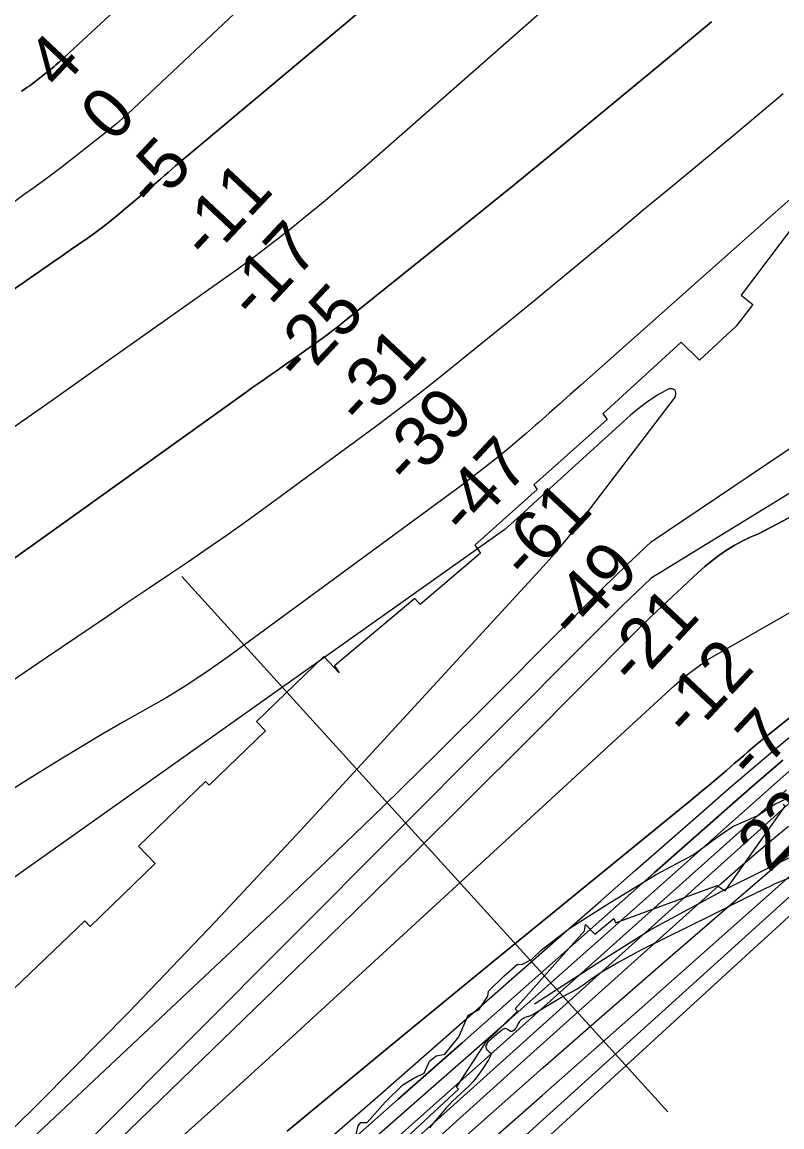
# Model space of a CAD drawing. Extents: x 3177385 to 3215275, y 903885 to 929304.
# Drawn here: x 3205666 to 3206676, y 918306 to 919773 of the extents above; entities that cross this region are included whole.
import ezdxf

# ---------------------------------------------------------------- set-up
doc = ezdxf.new("R2010")
doc.units = 0
for name, color, linetype in [('V-RIVR-EDGE', 7, 'Continuous'), ('V-RIVR-RANG', 7, 'Continuous'), ('V-RRAP-FSHR', 7, 'Continuous'), ('V-RRAP-RVMT', 7, 'Continuous'), ('V-SITE-VEGE', 7, 'Continuous'), ('V-TOPO-DPTH', 7, 'Continuous'), ('V-TOPO-MAJR', 7, 'Continuous'), ('V-TOPO-MINR', 7, 'Continuous'), ('V-TOPO-WATR', 7, 'Continuous')]:
    doc.layers.add(name, color=color, linetype=linetype)

msp = doc.modelspace()

# ---------------------------------------------------------------- linework, layer by layer
at = {"layer": 'V-RIVR-EDGE'}
msp.add_lwpolyline([(3206110, 918294.7), (3206113.1, 918307.7), (3206116.6, 918312), (3206124.8, 918312), (3206148.8, 918339.4), (3206172.4, 918362.3), (3206186.7, 918371), (3206200.6, 918377.9), (3206207.6, 918393.5), (3206216.4, 918400.9), (3206228.1, 918403.1), (3206246.4, 918426), (3206259.1, 918454.7), (3206273, 918461.6), (3206285.2, 918479.9), (3206286.1, 918486.4), (3206306.2, 918506.3), (3206324.5, 918522.4), (3206330.5, 918521.9), (3206343.2, 918528.8), (3206356.2, 918541), (3206371.5, 918553.1), (3206394.1, 918570.4), (3206447.7, 918604.2), (3206508.6, 918641.4), (3206557.8, 918667.4), (3206596.1, 918695.6), (3206611.4, 918705.5), (3206642.7, 918719.3), (3206666.6, 918734.9), (3206699.3, 918750.5)], dxfattribs=at)
at = {"layer": 'V-RIVR-RANG'}
msp.add_line((3206524.1, 918326.3), (3205878.7, 919036.9), dxfattribs=at)
at = {"layer": 'V-RRAP-FSHR'}
msp.add_lwpolyline([(3206347, 918469.9), (3206430.1, 918523.1), (3206500.6, 918567.8), (3206600.9, 918621.8), (3206693.8, 918668), (3206777.5, 918725.1), (3206856.2, 918773.5), (3206929.4, 918830.5), (3206993.7, 918894.4), (3207060.2, 918954.7), (3207138.9, 918993.6), (3207259.6, 919048.9), (3207371.8, 919113.3), (3207465.4, 919153.6), (3207522, 919199), (3207554, 919247.7), (3207587.6, 919308.2), (3207633.4, 919392.4), (3207641.6, 919405.9)], dxfattribs=at)
at = {"layer": 'V-RRAP-RVMT'}
for points in [[(3206691.2, 919502.6), (3206621.8, 919410.6), (3206637.2, 919398.2), (3206615.2, 919369.5), (3206566.1, 919324.1), (3206541.8, 919348.3), (3206438, 919253.2), (3206443.6, 919245.7), (3206346.4, 919158.8), (3206350.5, 919152.8), (3206267.8, 919078.5), (3206275.6, 919068.3), (3206195.4, 919000.1), (3206188.1, 919007.9), (3206081.3, 918918.3), (3206087.8, 918909.4), (3206067.1, 918930.8)], [(3206067.1, 918930.8), (3205978, 918844.7), (3205989.9, 918832.2), (3205915.1, 918759.9), (3205910, 918765), (3205820.9, 918679), (3205843.2, 918656), (3205756.8, 918572.6), (3205749.6, 918580), (3205655.8, 918489.9)], [(3206144.4, 918261.9), (3206246.2, 918356.3), (3206243.5, 918359.2), (3206283, 918419.3), (3206324.4, 918459.9), (3206321.3, 918463), (3206413.5, 918566.5), (3206414.9, 918575.1), (3206427.3, 918562.1), (3206452.5, 918583.1), (3206454.8, 918577.4), (3206589.7, 918626.9), (3206600.6, 918619.8), (3206680.3, 918732.3), (3206677.5, 918734.2)]]:
    msp.add_lwpolyline(points, dxfattribs=at)
at = {"layer": 'V-SITE-VEGE'}
for p, q in [((3206666.6, 918628.9), (3206660.5, 918626.1)), ((3206685.4, 918636.7), (3206666.6, 918628.9)), ((3206637.6, 918615), (3206630.8, 918611.6)), ((3206651.4, 918621.7), (3206637.6, 918615)), ((3206660.5, 918626.1), (3206651.4, 918621.7)), ((3206623.9, 918608.2), (3206582.5, 918587.5)), ((3206630.8, 918611.6), (3206623.9, 918608.2)), ((3206582.5, 918587.5), (3206490.3, 918541.8)), ((3206490.3, 918541.8), (3206482.5, 918537.8)), ((3206459.3, 918525.1), (3206449.2, 918519.3)), ((3206474.7, 918533.7), (3206459.3, 918525.1)), ((3206482.5, 918537.8), (3206474.7, 918533.7)), ((3206435.7, 918511.3), (3206430.4, 918507.8)), ((3206449.2, 918519.3), (3206435.7, 918511.3)), ((3206414.8, 918496.7), (3206407.7, 918491.9)), ((3206425.1, 918504.2), (3206414.8, 918496.7)), ((3206430.4, 918507.8), (3206425.1, 918504.2)), ((3206403.6, 918489.3), (3206385.4, 918479.5)), ((3206407.7, 918491.9), (3206403.6, 918489.3)), ((3206377.6, 918475), (3206354.4, 918460.9)), ((3206385.4, 918479.5), (3206377.6, 918475)), ((3206341.8, 918453.9), (3206334.9, 918451.4)), ((3206344, 918454.9), (3206341.8, 918453.9)), ((3206354.4, 918460.9), (3206344, 918454.9)), ((3206307.6, 918436.8), (3206306.3, 918436.3)), ((3206308.4, 918436.9), (3206307.6, 918436.8)), ((3206309.7, 918436.5), (3206308.4, 918436.9)), ((3206322.6, 918438.1), (3206321.6, 918436.7)), ((3206325.6, 918443.5), (3206322.6, 918438.1)), ((3206327.2, 918446.1), (3206325.6, 918443.5)), ((3206328.1, 918447.2), (3206327.2, 918446.1)), ((3206329.2, 918448.3), (3206328.1, 918447.2)), ((3206330.6, 918449.3), (3206329.2, 918448.3)), ((3206332.7, 918450.4), (3206330.6, 918449.3)), ((3206334.9, 918451.4), (3206332.7, 918450.4)), ((3206289.9, 918423.4), (3206285.9, 918419.6)), ((3206296, 918428.6), (3206289.9, 918423.4)), ((3206305, 918435.5), (3206296, 918428.6)), ((3206306.3, 918436.3), (3206305, 918435.5)), ((3206312, 918435.2), (3206309.7, 918436.5)), ((3206313.7, 918434.1), (3206312, 918435.2)), ((3206315.4, 918433.1), (3206313.7, 918434.1)), ((3206316.1, 918433), (3206315.4, 918433.1)), ((3206317.2, 918433), (3206316.1, 918433)), ((3206318.3, 918433.5), (3206317.2, 918433)), ((3206320.1, 918435), (3206318.3, 918433.5)), ((3206321.6, 918436.7), (3206320.1, 918435)), ((3206282.8, 918414.7), (3206282.5, 918413.6)), ((3206282.5, 918413.6), (3206282.5, 918412.5)), ((3206282.5, 918412.5), (3206282.9, 918410.5)), ((3206284.1, 918417.3), (3206282.8, 918414.7)), ((3206282.9, 918410.5), (3206283.2, 918409.9)), ((3206283.2, 918409.9), (3206283.5, 918409.3)), ((3206283.5, 918409.3), (3206284.5, 918408.3)), ((3206284.9, 918418.5), (3206284.1, 918417.3)), ((3206284.5, 918408.3), (3206287, 918406.2)), ((3206285.9, 918419.6), (3206284.9, 918418.5)), ((3206285.9, 918395.5), (3206278.3, 918384)), ((3206287.8, 918399), (3206285.9, 918395.5)), ((3206287, 918406.2), (3206288.5, 918404.8)), ((3206288.6, 918400.8), (3206287.8, 918399)), ((3206288.5, 918404.8), (3206289, 918404)), ((3206289.2, 918402.5), (3206288.6, 918400.8)), ((3206289, 918404), (3206289.3, 918403.1)), ((3206289.3, 918403.1), (3206289.2, 918402.5)), ((3206278.3, 918384), (3206272.1, 918375.2)), ((3206265.1, 918366.4), (3206260.2, 918361.1)), ((3206267.8, 918369.5), (3206265.1, 918366.4)), ((3206272.1, 918375.2), (3206267.8, 918369.5)), ((3206255.2, 918356.1), (3206237.8, 918340)), ((3206260.2, 918361.1), (3206255.2, 918356.1)), ((3206234, 918336.1), (3206229.8, 918331.5)), ((3206237.8, 918340), (3206234, 918336.1)), ((3206221.4, 918321.7), (3206213.1, 918311.8)), ((3206229.8, 918331.5), (3206221.4, 918321.7)), ((3206213.1, 918311.8), (3206207.8, 918305))]:
    msp.add_line(p, q, dxfattribs=at)
at = {"layer": 'V-TOPO-DPTH'}
for points in [[(3206638.3, 920686.1), (3206581.6, 920608.2), (3206487.7, 920479.5), (3206477.6, 920466.2), (3206467.2, 920453.2), (3206456.2, 920440.6), (3206444.9, 920428.3), (3206327.6, 920305), (3206256.7, 920231.9), (3206184.9, 920159.8), (3206111.8, 920088.9), (3206037.9, 920019), (3205716.3, 919720.6), (3205713.9, 919718.4), (3205711.4, 919716.2), (3205708.9, 919714.1), (3205706.4, 919712.1), (3205683.5, 919694), (3205680, 919691.3), (3205676.5, 919688.7), (3205672.8, 919686.2), (3205669.2, 919683.7), (3205665.5, 919681.3)], [(3205665.5, 919681.3), (3205669.2, 919683.7), (3205672.8, 919686.2), (3205676.5, 919688.7), (3205680, 919691.3), (3205683.5, 919694), (3205706.4, 919712.1), (3205708.9, 919714.1), (3205711.4, 919716.2), (3205713.9, 919718.4), (3205716.3, 919720.6), (3206037.9, 920019), (3206111.8, 920088.9), (3206184.9, 920159.8), (3206256.7, 920231.9), (3206327.6, 920305), (3206444.9, 920428.3), (3206456.2, 920440.6), (3206467.2, 920453.2), (3206477.6, 920466.2), (3206487.7, 920479.5), (3206581.6, 920608.2), (3206638.3, 920686.1)], [(3205528.1, 919329.9), (3205708.8, 919455.4), (3205719.8, 919463), (3205730.8, 919470.7), (3205741.9, 919478.3), (3205752.9, 919485.9), (3205763.8, 919493.7), (3205774.6, 919501.7), (3205785.1, 919510), (3205795.5, 919518.5), (3205850.8, 919565.1), (3205855.7, 919569.3), (3205860.6, 919573.6), (3205865.3, 919578), (3205870.1, 919582.5), (3206569.8, 920168.2)], [(3205528.1, 919329.9), (3205708.8, 919455.4), (3205719.8, 919463), (3205730.8, 919470.7), (3205741.9, 919478.3), (3205752.9, 919485.9), (3205763.8, 919493.7), (3205774.6, 919501.7), (3205785.1, 919510), (3205795.5, 919518.5), (3205850.8, 919565.1), (3205855.7, 919569.3), (3205860.6, 919573.6), (3205865.3, 919578), (3205870.1, 919582.5), (3206569.8, 920168.2)], [(3206364.6, 919793.9), (3206221.9, 919668.7), (3206196.5, 919646.4), (3206171.1, 919624.1), (3206145.7, 919601.9), (3206120.2, 919579.6), (3206113.6, 919573.9), (3206091.4, 919554.7), (3206068.9, 919535.7), (3206046.2, 919517.1), (3206023.3, 919498.6), (3206000.1, 919480.5), (3205976.8, 919462.7), (3205953.1, 919445.3), (3205929.2, 919428.2), (3205745.1, 919298.1), (3205709.7, 919273.1), (3205674.1, 919248.3), (3205638.6, 919223.5)], [(3206364.6, 919793.9), (3206221.9, 919668.7), (3206196.5, 919646.4), (3206171.1, 919624.1), (3206145.7, 919601.9), (3206120.2, 919579.6), (3206113.6, 919573.9), (3206091.4, 919554.7), (3206068.9, 919535.7), (3206046.2, 919517.1), (3206023.3, 919498.6), (3206000.1, 919480.5), (3205976.8, 919462.7), (3205953.1, 919445.3), (3205929.2, 919428.2), (3205745.1, 919298.1), (3205709.7, 919273.1), (3205674.1, 919248.3), (3205638.6, 919223.5)], [(3205654.8, 919060.4), (3205715.9, 919104.1), (3205963.9, 919281.7), (3205971.8, 919287.4), (3205979.8, 919293), (3205987.8, 919298.6), (3205995.9, 919304.2), (3206003.9, 919309.8), (3206011.9, 919315.4), (3206019.9, 919321), (3206027.8, 919326.7), (3206066.7, 919354.6), (3206073.3, 919359.3), (3206079.8, 919364.2), (3206086.2, 919369.1), (3206092.5, 919374.1), (3206253.5, 919503.5), (3206320.1, 919557.3), (3206386.6, 919611.4), (3206452.7, 919665.9), (3206518.7, 919720.5), (3206582.1, 919773.4)], [(3206582.1, 919773.4), (3206518.7, 919720.5), (3206452.7, 919665.9), (3206386.6, 919611.4), (3206320.1, 919557.3), (3206253.5, 919503.5), (3206092.5, 919374.1), (3206086.2, 919369.1), (3206079.8, 919364.2), (3206073.3, 919359.3), (3206066.7, 919354.6), (3206027.8, 919326.7), (3206019.9, 919321), (3206011.9, 919315.4), (3206003.9, 919309.8), (3205995.9, 919304.2), (3205987.8, 919298.6), (3205979.8, 919293), (3205971.8, 919287.4), (3205963.9, 919281.7), (3205715.9, 919104.1), (3205654.8, 919060.4)], [(3207460.4, 919523.8), (3206644.6, 919093.9), (3206633.7, 919089.1), (3206622.9, 919083.9), (3206612.4, 919078.1), (3206602.1, 919071.9), (3206592.2, 919065.2), (3206582.6, 919058.1), (3206573.3, 919050.5), (3206564.4, 919042.6), (3206502, 918983.8), (3206495.9, 918978), (3206489.8, 918972.1), (3206483.8, 918966.2), (3206477.8, 918960.3), (3206337.4, 918819.1), (3206260.9, 918742.8), (3206184.2, 918666.8), (3206107.1, 918591.2), (3206029.7, 918515.9), (3205421.6, 917928.1)], [(3205421.6, 917928.1), (3206029.7, 918515.9), (3206107.1, 918591.2), (3206184.2, 918666.8), (3206260.9, 918742.8), (3206337.4, 918819.1), (3206477.8, 918960.3), (3206483.8, 918966.2), (3206489.8, 918972.1), (3206495.9, 918978), (3206502, 918983.8), (3206564.4, 919042.6), (3206573.3, 919050.5), (3206582.6, 919058.1), (3206592.2, 919065.2), (3206602.1, 919071.9), (3206612.4, 919078.1), (3206622.9, 919083.9), (3206633.7, 919089.1), (3206644.6, 919093.9), (3207460.4, 919523.8)], [(3205819.4, 918240), (3205917.2, 918327.8), (3206014.5, 918416.3), (3206532.5, 918891.9), (3206543.3, 918901.3), (3206554.3, 918910.3), (3206565.8, 918918.7), (3206577.5, 918926.8), (3207110, 919231.9)], [(3205819.4, 918240), (3205917.2, 918327.8), (3206014.5, 918416.3), (3206532.5, 918891.9), (3206543.3, 918901.3), (3206554.3, 918910.3), (3206565.8, 918918.7), (3206577.5, 918926.8), (3207110, 919231.9)], [(3206921.7, 919037.1), (3206661.4, 918830), (3206655.2, 918825), (3206649, 918819.9), (3206642.9, 918814.8), (3206636.8, 918809.6), (3206630.7, 918804.4), (3206624.6, 918799.2), (3206618.6, 918793.9), (3206612.5, 918788.7), (3206602, 918779.6), (3206590.7, 918769.8), (3206579.2, 918760.2), (3206567.7, 918750.6), (3206556.2, 918741.1), (3206294.6, 918527.6), (3206156.4, 918414.3), (3206018.7, 918300.5)], [(3206921.7, 919037.1), (3206661.4, 918830), (3206655.2, 918825), (3206649, 918819.9), (3206642.9, 918814.8), (3206636.8, 918809.6), (3206630.7, 918804.4), (3206624.6, 918799.2), (3206618.6, 918793.9), (3206612.5, 918788.7), (3206602, 918779.6), (3206590.7, 918769.8), (3206579.2, 918760.2), (3206567.7, 918750.6), (3206556.2, 918741.1), (3206294.6, 918527.6), (3206156.4, 918414.3), (3206018.7, 918300.5)], [(3205530.2, 917780.2), (3206166, 918343), (3206251, 918418.2), (3206336, 918493.3), (3206421.1, 918568.4), (3206506.3, 918643.5), (3206632.8, 918755), (3206654.8, 918774.2), (3206677, 918793.2)], [(3206677, 918793.2), (3206654.8, 918774.2), (3206632.8, 918755), (3206506.3, 918643.5), (3206421.1, 918568.4), (3206336, 918493.3), (3206251, 918418.2), (3206166, 918343), (3205530.2, 917780.2)], [(3206159.6, 918287.7), (3206280.9, 918395.3), (3206681.9, 918753.9)], [(3206681.9, 918753.9), (3206280.9, 918395.3), (3206159.6, 918287.7)], [(3206174.3, 918251.7), (3206251.7, 918321.3), (3206329.1, 918390.8), (3206406.5, 918460.3), (3206484, 918529.8), (3206595.3, 918629.6), (3206617.2, 918649), (3206639.4, 918668.1), (3206661.8, 918687), (3206684.4, 918705.6)]]:
    msp.add_lwpolyline(points, dxfattribs=at)
at = {"layer": 'V-TOPO-MAJR'}
for points in [[(3208409.3, 920869.4), (3208210.3, 920601), (3208193.3, 920578), (3208176.3, 920555.1), (3208159.3, 920532.2), (3208142.3, 920509.2), (3208009.4, 920329.9), (3207925.4, 920217.7), (3207840.9, 920105.9), (3207755.4, 919994.9), (3207669.3, 919884.3), (3207487.6, 919652.9), (3207478.1, 919641.6), (3207468.3, 919630.7), (3207457.8, 919620.4), (3206502.2, 919034.7), (3206482.7, 919016.2), (3206463.3, 918997.5), (3206444.1, 918978.6), (3206425, 918959.7), (3205492.1, 918024.6)], [(3205631.3, 918884), (3205698.3, 918929.7), (3205779.7, 918984.6), (3205806.2, 919002.5), (3205832.8, 919020.5), (3205859.4, 919038.4), (3205886, 919056.3), (3205912.5, 919074.4), (3205938.8, 919092.6), (3205964.9, 919111.2), (3205990.9, 919130), (3206135.9, 919236.4), (3206157.7, 919252.6), (3206179.4, 919269), (3206200.8, 919285.7), (3206222.1, 919302.6), (3206276, 919346.1), (3206312.2, 919375.4), (3206348.3, 919404.9), (3206384.2, 919434.5), (3206420.1, 919464.2), (3206455.9, 919494), (3206491.7, 919523.8), (3206527.6, 919553.6), (3206563.5, 919583.3), (3206615.8, 919626.5), (3206677.3, 919678.4)], [(3206182.8, 918157.4), (3206765.8, 918684.5)]]:
    msp.add_lwpolyline(points, dxfattribs=at)
at = {"layer": 'V-TOPO-MINR'}
for points in [[(3207063, 921189), (3206559.1, 920414.5), (3206550.2, 920403.4), (3206541.1, 920392.5), (3206531.7, 920381.7), (3206522.2, 920371.1), (3206382.9, 920218.3), (3206302.6, 920132.4), (3206221.1, 920047.7), (3206137.6, 919964.8), (3206052.9, 919883.3), (3205806.7, 919651.4), (3205799.7, 919645), (3205792.5, 919638.7), (3205785.2, 919632.6), (3205777.8, 919626.7), (3205719.5, 919581.2), (3205707.2, 919571.7), (3205694.7, 919562.3), (3205682.1, 919553.1), (3205669.4, 919544.1), (3205656.6, 919535.1)], [(3206638.3, 920686.1), (3206581.6, 920608.2), (3206487.7, 920479.5), (3206477.6, 920466.2), (3206467.2, 920453.2), (3206456.2, 920440.6), (3206444.9, 920428.3), (3206327.6, 920305), (3206256.7, 920231.9), (3206184.9, 920159.8), (3206111.8, 920088.9), (3206037.9, 920019), (3205716.3, 919720.6), (3205713.9, 919718.4), (3205711.4, 919716.2), (3205708.9, 919714.1), (3205706.4, 919712.1), (3205683.5, 919694), (3205680, 919691.3), (3205676.5, 919688.7), (3205672.8, 919686.2), (3205669.2, 919683.7), (3205665.5, 919681.3)], [(3206569.8, 920168.2), (3205870.1, 919582.5), (3205865.3, 919578), (3205860.6, 919573.6), (3205855.7, 919569.3), (3205850.8, 919565.1), (3205795.5, 919518.5), (3205785.1, 919510), (3205774.6, 919501.7), (3205763.8, 919493.7), (3205752.9, 919485.9), (3205741.9, 919478.3), (3205730.8, 919470.7), (3205719.8, 919463), (3205708.8, 919455.4), (3205528.1, 919329.9)], [(3205371.2, 918001.5), (3205996.7, 918588.8), (3206071.4, 918659.7), (3206145.7, 918731.1), (3206219.2, 918803.3), (3206292.3, 918875.9), (3206374.8, 918959), (3206406.4, 918990.4), (3206438.1, 919021.6), (3206470, 919052.5), (3206502.2, 919083.3), (3207268.2, 919598.8), (3207274.6, 919601.4), (3207280.9, 919604.2), (3207287, 919607.4), (3207292.9, 919610.9), (3207365.8, 919656.8), (3207385.1, 919670.2), (3207403.5, 919684.5), (3207420.6, 919700.4), (3207436.8, 919717.4), (3207594.6, 919896.9), (3207688, 920005.4)], [(3206364.6, 919793.9), (3206221.9, 919668.7), (3206196.5, 919646.4), (3206171.1, 919624.1), (3206145.7, 919601.9), (3206120.2, 919579.6), (3206113.6, 919573.9), (3206091.4, 919554.7), (3206068.9, 919535.7), (3206046.2, 919517.1), (3206023.3, 919498.6), (3206000.1, 919480.5), (3205976.8, 919462.7), (3205953.1, 919445.3), (3205929.2, 919428.2), (3205745.1, 919298.1), (3205709.7, 919273.1), (3205674.1, 919248.3), (3205638.6, 919223.5)], [(3206582.1, 919773.4), (3206518.7, 919720.5), (3206452.7, 919665.9), (3206386.6, 919611.4), (3206320.1, 919557.3), (3206253.5, 919503.5), (3206092.5, 919374.1), (3206086.2, 919369.1), (3206079.8, 919364.2), (3206073.3, 919359.3), (3206066.7, 919354.6), (3206027.8, 919326.7), (3206019.9, 919321), (3206011.9, 919315.4), (3206003.9, 919309.8), (3205995.9, 919304.2), (3205987.8, 919298.6), (3205979.8, 919293), (3205971.8, 919287.4), (3205963.9, 919281.7), (3205715.9, 919104.1), (3205654.8, 919060.4)], [(3206699.3, 919549), (3206615.5, 919474.9), (3206408.7, 919291.2), (3206394.7, 919278.8), (3206380.8, 919266.4), (3206366.8, 919254), (3206352.8, 919241.7), (3206348.6, 919238), (3206336.7, 919227.5), (3206324.6, 919217.2), (3206312.5, 919207), (3206300.2, 919196.9), (3206287.8, 919187), (3206275.4, 919177.2), (3206262.7, 919167.6), (3206250, 919158.1), (3205940.4, 918930.5), (3205913.8, 918911.7), (3205886.6, 918893.6), (3205858.8, 918876.6), (3205830.5, 918860.4), (3205802, 918844.4), (3205773.7, 918828.2), (3205745.6, 918811.5), (3205717.7, 918794.5), (3205675.1, 918768.1), (3205626.4, 918737.3)], [(3205421.6, 917928.1), (3206029.7, 918515.9), (3206107.1, 918591.2), (3206184.2, 918666.8), (3206260.9, 918742.8), (3206337.4, 918819.1), (3206477.8, 918960.3), (3206483.8, 918966.2), (3206489.8, 918972.1), (3206495.9, 918978), (3206502, 918983.8), (3206564.4, 919042.6), (3206573.3, 919050.5), (3206582.6, 919058.1), (3206592.2, 919065.2), (3206602.1, 919071.9), (3206612.4, 919078.1), (3206622.9, 919083.9), (3206633.7, 919089.1), (3206644.6, 919093.9), (3207460.4, 919523.8)], [(3205573.1, 918224), (3205691.2, 918340.7), (3205808.1, 918458.6), (3205922.8, 918578.6), (3206036.3, 918699.8), (3206358.9, 919050.7), (3206370.1, 919063.3), (3206381.1, 919076), (3206391.7, 919089), (3206402.1, 919102.3), (3206534.3, 919275.7), (3206535, 919280.8), (3206534.1, 919284.5), (3206530.6, 919286.1), (3206525.5, 919286.2), (3206512, 919278.6), (3206499, 919270.4), (3206486.7, 919261.1), (3206474.8, 919251.1), (3206357.9, 919145), (3206345.4, 919133.6), (3206332.9, 919122.2), (3206320.3, 919110.7), (3206307.8, 919099.3)], [(3205819.4, 918240), (3205917.2, 918327.8), (3206014.5, 918416.3), (3206532.5, 918891.9), (3206543.3, 918901.3), (3206554.3, 918910.3), (3206565.8, 918918.7), (3206577.5, 918926.8), (3207110, 919231.9)], [(3206307.8, 919099.3), (3205217.3, 918326.7)], [(3206018.7, 918300.5), (3206156.4, 918414.3), (3206294.6, 918527.6), (3206556.2, 918741.1), (3206567.7, 918750.6), (3206579.2, 918760.2), (3206590.7, 918769.8), (3206602, 918779.6), (3206612.5, 918788.7), (3206618.6, 918793.9), (3206624.6, 918799.2), (3206630.7, 918804.4), (3206636.8, 918809.6), (3206642.9, 918814.8), (3206649, 918819.9), (3206655.2, 918825), (3206661.4, 918830), (3206921.7, 919037.1)], [(3206058.9, 918277.2), (3206142.2, 918349.6), (3206225.3, 918422.3), (3206389.5, 918566.6), (3206435.1, 918606.6), (3206480.7, 918646.6), (3206526.4, 918686.5), (3206572.1, 918726.4), (3206605.9, 918755.9), (3206634.8, 918780.8), (3206664, 918805.6), (3206693.4, 918830)], [(3205530.2, 917780.2), (3206166, 918343), (3206251, 918418.2), (3206336, 918493.3), (3206421.1, 918568.4), (3206506.3, 918643.5), (3206632.8, 918755), (3206654.8, 918774.2), (3206677, 918793.2)], [(3206061.9, 918228.1), (3206187.9, 918338.2), (3206313.5, 918448.7), (3206438.7, 918559.6), (3206658, 918754.4), (3206673.5, 918768), (3206689.1, 918781.6)], [(3206047.1, 918162), (3206705, 918753.5)], [(3206174.3, 918251.7), (3206251.7, 918321.3), (3206329.1, 918390.8), (3206406.5, 918460.3), (3206484, 918529.8), (3206595.3, 918629.6), (3206617.2, 918649), (3206639.4, 918668.1), (3206661.8, 918687), (3206684.4, 918705.6)], [(3205594.6, 917706), (3206280.9, 918316), (3206358.4, 918384.6), (3206436.3, 918452.9), (3206514.4, 918520.9), (3206592.8, 918588.6), (3206706.6, 918686.4)], [(3206221.7, 918228.8), (3206357.9, 918348.4), (3206493.8, 918468.4), (3206738.2, 918685.2)], [(3205822.2, 917795.9), (3206638.7, 918543.2), (3206662, 918564.4), (3206685.2, 918585.7)]]:
    msp.add_lwpolyline(points, dxfattribs=at)
at = {"layer": 'V-TOPO-WATR'}
msp.add_lwpolyline([(3206159.6, 918287.7), (3206280.9, 918395.3), (3206681.9, 918753.9)], dxfattribs=at)

# ---------------------------------------------------------------- texts
at = {"layer": 'V-RIVR-RANG'}
for s, rotation, p in [('4', 46.8058, (3205715.7, 919681.2)), ('0', 46.8058, (3205787.2, 919611.3)), ('-5', 46.8058, (3205840.9, 919522.4)), ('-11', 46.8058, (3205913.4, 919453.5)), ('-17', 46.8058, (3205976.1, 919374.2)), ('-25', 46.8058, (3206035.8, 919291.6)), ('-31', 46.8058, (3206118.3, 919233.5)), ('-39', 46.8058, (3206181.2, 919154.4)), ('-47', 46.8058, (3206255.9, 919087.8)), ('-61', 46.8058, (3206337.7, 919028.9)), ('-49', 46.8058, (3206400.6, 918949.8)), ('-21', 46.8058, (3206480.1, 918888.4)), ('-12', 46.8058, (3206552.6, 918819.5)), ('-7', 46.8058, (3206637.2, 918763.5)), ('22.0', 46.1483, (3206658.7, 918642.4))]:
    msp.add_text(s, height=67, rotation=rotation, dxfattribs=at).set_placement(p)

doc.saveas('drawing.dxf')
